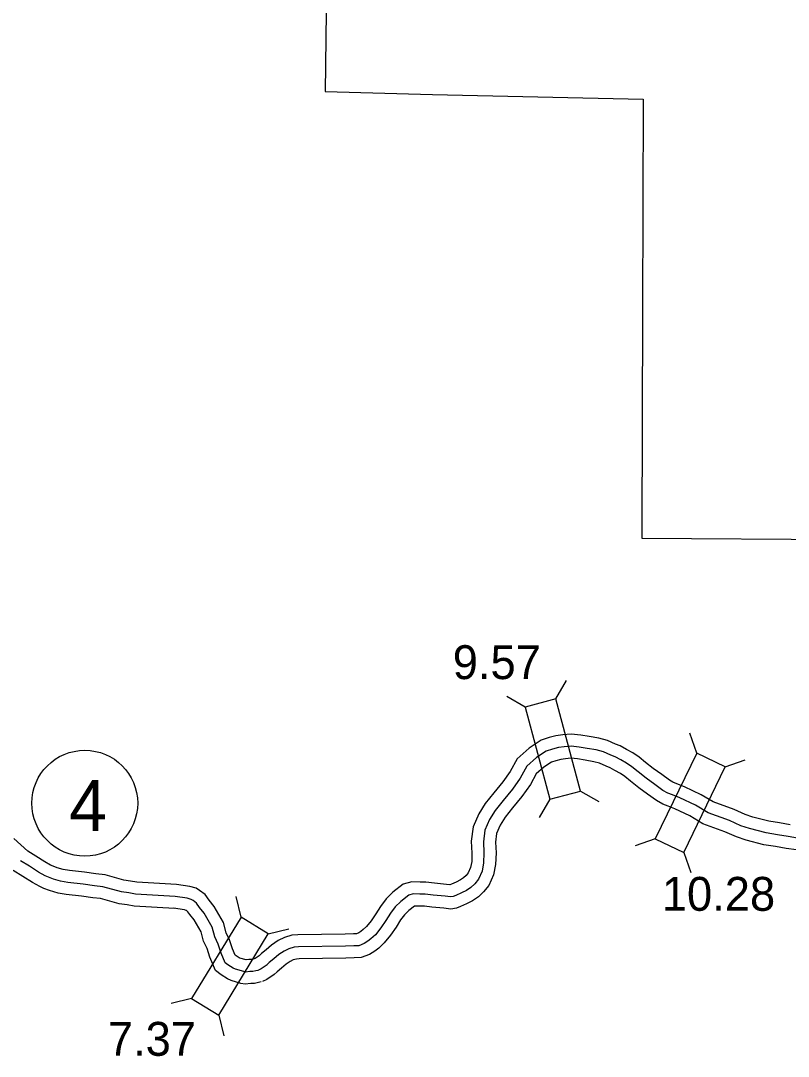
# Model space of a CAD drawing. Extents: x 31699 to 244310, y -8841 to 11474.
# Drawn here: x 137515 to 138154, y -1715 to -854 of the extents above; entities that cross this region are included whole.
import ezdxf

# ---------------------------------------------------------------- set-up
doc = ezdxf.new("R2010")
doc.units = 0
for name, color, linetype in [('B_Logo', 7, 'Continuous'), ('R_Border Notes', 7, 'Continuous'), ('R_Logo', 7, 'Continuous'), ('R_XS_EARTHWORK_STAGE1', 7, 'Continuous'), ('S_AREA_CALC', 7, 'Continuous'), ('S_WALL', 7, 'Continuous')]:
    doc.layers.add(name, color=color, linetype=linetype)

msp = doc.modelspace()

# ---------------------------------------------------------------- linework, layer by layer
at = {"layer": 'B_Logo'}
for points in [[(138161.35, -1533.62), (138153.55, -1532.41), (138144.69, -1530.95), (138135.3, -1529.42), (138121.36, -1525.86), (138114.16, -1523.44), (138104.74, -1519.11), (138086.93, -1512.71), (138076.37, -1506.45), (138063.34, -1500.15), (138057.33, -1497.79), (138053.4, -1496.29), (138049.32, -1494.05), (138042.56, -1489.03), (138035.34, -1483.88), (138028.71, -1478.59), (138023.55, -1474.43), (138019.2, -1471.46), (138014.26, -1468.76), (138009.71, -1466.19), (138006.04, -1464.82), (137999.9, -1462), (137993.97, -1460.44), (137986.37, -1459.17), (137979.77, -1458.02), (137973.05, -1457.27), (137967.26, -1457.78), (137962.48, -1458.49), (137957.56, -1459.8), (137952.39, -1461.44), (137944.18, -1466.85), (137936.11, -1474.05), (137930.73, -1483.78), (137924.22, -1492.97), (137916.44, -1502.32), (137909.92, -1510.65), (137905.12, -1518.29), (137901.39, -1527.14), (137900.07, -1536.76), (137900.61, -1545.97), (137900.34, -1554.38), (137898.99, -1561.14), (137896.05, -1567.9), (137893.02, -1571.6), (137889.72, -1574.7), (137886.01, -1577.13), (137881.83, -1579.23), (137877.33, -1581.34), (137874.94, -1582.16), (137872.68, -1582.64), (137868.35, -1582.08), (137858.36, -1581.02), (137851.7, -1580.34), (137847.18, -1580.24), (137841.85, -1580.08), (137838.13, -1581.18), (137831.45, -1586.31), (137826.83, -1590.82), (137822.94, -1596.12), (137819.13, -1602.29), (137814.85, -1608.34), (137810.37, -1613.98), (137806.61, -1617.42), (137804.03, -1619.44), (137800.92, -1621.4), (137796.47, -1623.1), (137792.41, -1623.2), (137785.43, -1623.46), (137746.51, -1623.97), (137742.72, -1624.33), (137738.4, -1625.63), (137734.42, -1627.6), (137729.99, -1630.51), (137725.89, -1634.15), (137722.12, -1637.18), (137720.73, -1638.46), (137720.34, -1638.93), (137715.31, -1642.44), (137712.52, -1643.6)], [(137643.98, -1582.12), (137610.85, -1580.21), (137605.32, -1579.3), (137599.26, -1578.46), (137583.74, -1574.18), (137576.68, -1573.34), (137567.3, -1571.98), (137554.65, -1570.57), (137548.66, -1569.59), (137542.66, -1567.88), (137538.46, -1566.29), (137535.73, -1565.04), (137530.33, -1562.06), (137522.65, -1557.15), (137515.31, -1552.51)], [(137712.52, -1643.6), (137710.86, -1644.08), (137708.54, -1644.5), (137706.01, -1644.65), (137702.42, -1645.01), (137700.82, -1644.69), (137694.02, -1642.74), (137692.21, -1641.82), (137687.67, -1639.06), (137685.53, -1637.47), (137682.14, -1629.22), (137679.68, -1621.9), (137676.91, -1615.84), (137674.72, -1607.65), (137667.91, -1596.02), (137664.21, -1591.24), (137661.72, -1587.72), (137658.71, -1585.54), (137657.17, -1584.62), (137653.84, -1583.58), (137643.98, -1582.12)]]:
    msp.add_lwpolyline(points, dxfattribs=at)
at = {"layer": 'R_Border Notes'}
msp.add_circle((137568.71, -1504.72), 44, dxfattribs=at)
at = {"layer": 'R_Logo'}
for points in [[(137690.12, -144.43), (137688.93, -210.28), (137686.8, -386.68), (137684.74, -562.47), (137683.79, -736.39), (137770.75, -736.82), (137768.49, -913.35), (137857.93, -915.89), (138033.06, -919.59), (138032.34, -1095.91), (138031.87, -1279.37), (138031.92, -1284.51), (138197.18, -1285.7), (138362.72, -1287.53)], [(137690.12, -144.43), (137688.93, -210.28), (137686.8, -386.68), (137684.74, -562.47), (137683.79, -736.39), (137770.75, -736.82), (137768.49, -913.35), (137857.93, -915.89), (138033.06, -919.59), (138032.34, -1095.91), (138031.87, -1279.37), (138031.92, -1284.51), (138197.18, -1285.7), (138374.03, -1287.66), (138374.53, -1459.56), (138374.74, -1510.49)]]:
    msp.add_lwpolyline(points, dxfattribs=at)
at = {"layer": 'R_XS_EARTHWORK_STAGE1'}
for p, q in [((137960.44, -1418.05), (137969.26, -1402.83)), ((137934.92, -1424.84), (137919.7, -1416.02)), ((138077.48, -1462.99), (138071.7, -1446.37)), ((138101.24, -1474.5), (138117.86, -1468.72)), ((137980.8, -1494.59), (137996.03, -1503.42)), ((137955.29, -1501.38), (137946.46, -1516.61)), ((138042.97, -1534.28), (138026.34, -1540.06)), ((138066.73, -1545.78), (138072.51, -1562.41)), ((137698.73, -1599.43), (137694.57, -1582.33)), ((137721.28, -1613.16), (137738.38, -1609)), ((137657.54, -1667.08), (137640.44, -1671.23)), ((137680.09, -1680.81), (137684.25, -1697.91))]:
    msp.add_line(p, q, dxfattribs=at)
for points in [[(137980.8, -1494.59), (137960.44, -1418.05), (137934.92, -1424.84), (137955.29, -1501.38)], [(138077.48, -1462.99), (138042.97, -1534.28), (138066.73, -1545.78), (138101.24, -1474.5)], [(137680.09, -1680.81), (137721.28, -1613.16), (137698.73, -1599.43), (137657.54, -1667.08)]]:
    msp.add_lwpolyline(points, close=True, dxfattribs=at)
at = {"layer": 'S_AREA_CALC'}
for points in [[(138155.13, -1522.54), (138146.31, -1521.08), (138137.34, -1519.62), (138124.19, -1516.26), (138117.85, -1514.13), (138108.53, -1509.85), (138091.21, -1503.62), (138081.1, -1497.64), (138067.35, -1490.98), (138060.94, -1488.47), (138057.61, -1487.19), (138054.73, -1485.61), (138048.45, -1480.94), (138041.36, -1475.89), (138034.97, -1470.79), (138029.52, -1466.4), (138024.43, -1462.92), (138019.11, -1460.02), (138013.95, -1457.1), (138009.89, -1455.58), (138003.28, -1452.55), (137996.06, -1450.65), (137988.06, -1449.31), (137981.19, -1448.11), (137973.16, -1447.22), (137966.09, -1447.85), (137960.46, -1448.68), (137954.76, -1450.19), (137948.04, -1452.33), (137938.06, -1458.9), (137928.19, -1467.73), (137922.25, -1478.45), (137916.28, -1486.88), (137908.66, -1496.03), (137901.72, -1504.89), (137896.22, -1513.67), (137891.67, -1524.47), (137890.03, -1536.37), (137890.6, -1546.1), (137890.37, -1553.24), (137889.4, -1558.13), (137887.44, -1562.64), (137885.7, -1564.75), (137883.51, -1566.81), (137881, -1568.45), (137877.47, -1570.23), (137873.58, -1572.05), (137872.26, -1572.5), (137869.52, -1572.14), (137859.39, -1571.07), (137852.32, -1570.35), (137847.43, -1570.24), (137840.55, -1570.04), (137833.52, -1572.12), (137824.89, -1578.74), (137819.25, -1584.24), (137814.64, -1590.53), (137810.79, -1596.77), (137806.85, -1602.33), (137803.04, -1607.13), (137800.14, -1609.78), (137798.26, -1611.25), (137796.42, -1612.41), (137794.5, -1613.15), (137792.11, -1613.21), (137785.18, -1613.46), (137745.96, -1613.97), (137740.77, -1614.47), (137734.71, -1616.3), (137729.45, -1618.91), (137723.9, -1622.54), (137719.43, -1626.51), (137715.59, -1629.6), (137713.59, -1631.45), (137710.47, -1633.62), (137708.69, -1634.36)], [(138160.35, -1543.58), (138151.97, -1542.28), (138143.07, -1540.81), (138133.25, -1539.22), (138118.53, -1535.45), (138110.47, -1532.75), (138100.96, -1528.38), (138082.65, -1521.8), (138071.63, -1515.27), (138059.33, -1509.32), (138053.73, -1507.12), (138049.19, -1505.38), (138043.91, -1502.49), (138036.68, -1497.12), (138029.31, -1491.87), (138022.45, -1486.39), (138017.58, -1482.46), (138013.98, -1480), (138009.4, -1477.5), (138005.48, -1475.28), (138002.2, -1474.06), (137996.52, -1471.45), (137991.87, -1470.23), (137984.68, -1469.02), (137978.36, -1467.92), (137972.94, -1467.32), (137968.43, -1467.72), (137964.5, -1468.3), (137960.36, -1469.4), (137956.73, -1470.55), (137950.29, -1474.79), (137944.04, -1480.38), (137939.21, -1489.1), (137932.15, -1499.07), (137924.22, -1508.6), (137918.11, -1516.4), (137914.02, -1522.92), (137911.12, -1529.8), (137910.11, -1537.15), (137910.62, -1545.84), (137910.31, -1555.53), (137908.59, -1564.14), (137904.67, -1573.17), (137900.34, -1578.45), (137895.93, -1582.58), (137891.02, -1585.8), (137886.2, -1588.23), (137881.08, -1590.62), (137877.62, -1591.81), (137873.09, -1592.78), (137867.17, -1592.01), (137857.33, -1590.97), (137851.08, -1590.33), (137846.92, -1590.24), (137843.15, -1590.13), (137842.75, -1590.25), (137838.01, -1593.88), (137834.41, -1597.4), (137831.25, -1601.71), (137827.48, -1607.82), (137822.86, -1614.34), (137817.71, -1620.83), (137813.07, -1625.05), (137809.79, -1627.62), (137805.41, -1630.38), (137798.44, -1633.06), (137792.72, -1633.2), (137785.68, -1633.46), (137747.05, -1633.96), (137744.66, -1634.19), (137742.09, -1634.97), (137739.4, -1636.3), (137736.08, -1638.47), (137732.35, -1641.78), (137728.65, -1644.76), (137726.15, -1647.07), (137720.15, -1651.26), (137716.36, -1652.83)], [(137645, -1572.17), (137611.95, -1570.26), (137606.82, -1569.41), (137601.29, -1568.64), (137585.67, -1564.34), (137577.99, -1563.43), (137568.57, -1562.06), (137556.01, -1560.66), (137550.84, -1559.81), (137545.8, -1558.38), (137542.32, -1557.06), (137540.24, -1556.1), (137535.44, -1553.46), (137528.02, -1548.71), (137521.33, -1544.48), (137515.6, -1539.43), (137509.86, -1533.93)], [(137643.4, -1592.11), (137609.74, -1590.16), (137603.82, -1589.19), (137597.24, -1588.27), (137581.81, -1584.02), (137575.38, -1583.26), (137566.02, -1581.9), (137553.29, -1580.48), (137546.47, -1579.37), (137539.52, -1577.38), (137534.6, -1575.53), (137531.22, -1573.97), (137525.21, -1570.65), (137517.29, -1565.59), (137509.29, -1560.53)], [(137709.74, -1633.99), (137708.58, -1634.33), (137707.34, -1634.55), (137705.2, -1634.68), (137702.97, -1634.91), (137697.7, -1633.4), (137697.09, -1633.09), (137693.68, -1631.01), (137691.51, -1625.73), (137689, -1618.21), (137686.35, -1612.44), (137684.03, -1603.76), (137676.21, -1590.41), (137672.25, -1585.29), (137668.93, -1580.59), (137664.22, -1577.19), (137661.29, -1575.43), (137656.07, -1573.8), (137645, -1572.17)], [(137715.3, -1653.2), (137713.15, -1653.83), (137709.73, -1654.44), (137706.82, -1654.62), (137701.93, -1655.11), (137698.46, -1654.42), (137690.33, -1652.09), (137687.34, -1650.56), (137682.08, -1647.36), (137677.34, -1643.85), (137672.76, -1632.71), (137670.37, -1625.58), (137667.47, -1619.24), (137665.4, -1611.54), (137659.6, -1601.63), (137656.17, -1597.19), (137654.51, -1594.85), (137653.19, -1593.9), (137653.05, -1593.81), (137651.6, -1593.36), (137642.51, -1592.02)]]:
    msp.add_lwpolyline(points, dxfattribs=at)

# ---------------------------------------------------------------- texts
at = {"layer": 'R_Border Notes'}
msp.add_text('4', height=42.24, dxfattribs=at).set_placement((137555.75, -1527.74))
at = {"layer": 'S_WALL'}
for s, p in [('9.57', (137874.63, -1401.57)), ('10.28', (138048.45, -1594.13)), ('7.37', (137587.91, -1714.61))]:
    msp.add_text(s, height=28.16, dxfattribs=at).set_placement(p)

doc.saveas('drawing.dxf')
